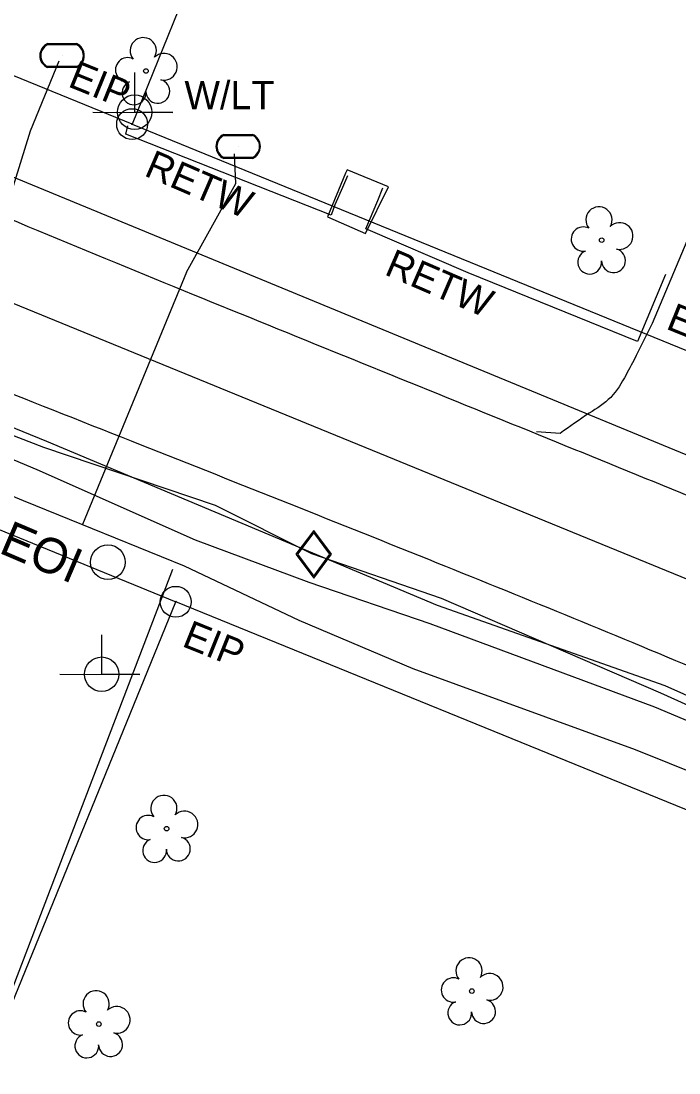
# Model space of a CAD drawing. Extents: x 2089016 to 2094354, y 862840 to 864725.
# Drawn here: x 2090843.3 to 2090936.7, y 863801.2 to 863950.7 of the extents above; entities that cross this region are included whole.
import ezdxf

# ---------------------------------------------------------------- set-up
doc = ezdxf.new("R2010")
doc.units = 0
for name, color, linetype in [('Exist Horizontal Alignment', 7, 'Continuous'), ('Exist Other Culture Area Outline', 7, 'Continuous'), ('Exist Other Culture Fence Line', 7, 'Continuous'), ('Exist Property Iron Pin Text', 7, 'Continuous'), ('Exist Property Line', 7, 'Continuous'), ('Exist Right of Way Line', 7, 'Continuous'), ('Exist Roads EOP', 7, 'Continuous'), ('Exist Roads EOP Other', 7, 'Continuous'), ('Exist Structure Minor Head and End Wall', 7, 'Continuous'), ('Exist Structure Minor Head and End Wall Text', 7, 'Continuous'), ('Exist Utilities Gas UG Line SUE LOS B', 7, 'Continuous'), ('Exist Utilities Power Joint Use Telephone Text', 7, 'Continuous'), ('Exist Utilities Sanitary Sewer UG Line', 7, 'Continuous'), ('Exist Utilities Telephone UG Cable SUE LOS B', 7, 'Continuous'), ('Exist Utilities Telephone UG FO SUE LOS B', 7, 'Continuous'), ('Exist Utilities Water UG Line SUE LOS B', 7, 'Continuous'), ('Exist Utilities Water UG Line SUE LOS B Text', 7, 'Continuous'), ('Exist Utilities Water UG Line SUE LOS C', 7, 'Continuous'), ('Exist Vegetation Tree CELL', 7, 'Continuous'), ('Pattern 1', 7, 'Continuous'), ('Prop Conc Curb and Gutter', 7, 'Continuous'), ('Prop Drainage Structure Pipe RCP 30in Class IV Label', 7, 'Continuous'), ('Prop Drainage Structure Tops and Inverts LABEL', 7, 'Continuous'), ('Prop SS Fill Line', 7, 'Continuous')]:
    doc.layers.add(name, color=color, linetype=linetype)

msp = doc.modelspace()

# ---------------------------------------------------------------- linework, layer by layer
at = {"layer": 'Exist Horizontal Alignment'}
msp.add_line((2090185.23, 864179.42), (2091053.8, 863823.9), dxfattribs=at)
at = {"layer": 'Exist Other Culture Area Outline'}
msp.add_lwpolyline([(2090889.39, 863929.06), (2090886.84, 863922.82), (2090892.22, 863920.48), (2090895.5, 863927.12), (2090889.61, 863929.51), (2090889.39, 863929.06)], dxfattribs=at)
at = {"layer": 'Exist Other Culture Fence Line'}
msp.add_lwpolyline([(2090798.22, 863703.48), (2090826.78, 863774.93), (2090835.21, 863795.31), (2090864.83, 863872.75)], dxfattribs=at)
at = {"layer": 'Exist Property Line'}
for p, q in [((2090934.2, 864121.58), (2090859.07, 863936.01)), ((2090789.74, 863682.92), (2090865.26, 863868.12))]:
    msp.add_line(p, q, dxfattribs=at)
at = {"layer": 'Exist Right of Way Line'}
for p, q in [((2090859.07, 863936.01), (2090757.19, 863977.58)), ((2090859.07, 863936.01), (2090942.34, 863901.99)), ((2090753.28, 863913.96), (2090865.26, 863868.12)), ((2090957.85, 863830.36), (2090865.26, 863868.12))]:
    msp.add_line(p, q, dxfattribs=at)
at = {"layer": 'Exist Roads EOP'}
msp.add_line((2090919.86, 863892.03), (2090916.5, 863892.3), dxfattribs=at)
for points in [[(2090168.38, 864198.76), (2090189.5, 864189.72), (2090230.53, 864172.75), (2090273.59, 864155.99), (2090314.47, 864138.57), (2090356.17, 864122.11), (2090401.7, 864102.94), (2090442.19, 864087.09), (2090481.45, 864070.2), (2090523.64, 864052.97), (2090568.11, 864034.48), (2090610.4, 864017.13), (2090655.12, 863999.01), (2090697.83, 863981.77), (2090742.36, 863964.54), (2090779.16, 863949.36), (2090823.64, 863930.17), (2090867.73, 863911.82), (2090910.45, 863894.46), (2090950.82, 863877.93), (2090971.61, 863869.44), (2091006.7, 863856.03), (2091045.62, 863839.26), (2091086.07, 863822.83), (2091122.3, 863807.64), (2091162.46, 863791.02), (2091203.94, 863773.83), (2091243.88, 863757.78), (2091278.52, 863743.03), (2091290.86, 863741.47), (2091305.69, 863743.45)], [(2090159.86, 864177.45), (2090180.67, 864168.73), (2090222.86, 864151.65), (2090264.39, 864134.6), (2090306, 864117.79), (2090347.24, 864101.05), (2090392.99, 864082.57), (2090433.2, 864065.09), (2090472.83, 864048.96), (2090514.73, 864032.43), (2090559.97, 864014.05), (2090601.37, 863997.19), (2090646.29, 863978.82), (2090688.95, 863961.27), (2090733.38, 863942.96), (2090770.05, 863927.33), (2090814.52, 863908.72), (2090858.91, 863891), (2090901.15, 863874.17), (2090939.87, 863858.28), (2090962.72, 863848.64), (2090997.54, 863834.72), (2091036.07, 863819.08), (2091075.6, 863802.48), (2091112.88, 863787.77), (2091153.64, 863770.65), (2091194.67, 863753.49), (2091234.07, 863737.23), (2091276.57, 863719.33), (2091296.56, 863710.75), (2091332.88, 863695.67), (2091370.71, 863680.05), (2091411.45, 863662.85), (2091427.01, 863655.9), (2091440.19, 863646.8), (2091448.83, 863640.62), (2091463.67, 863633.85), (2091467.99, 863632.17), (2091469.11, 863631.07), (2091469.97, 863630.04), (2091470.37, 863629.28)], [(2090930.68, 863903.07), (2090929.23, 863900.39), (2090927.05, 863897.18), (2090924.01, 863894.93), (2090919.86, 863892.03)]]:
    msp.add_spline(points, degree=3, dxfattribs=at)
at = {"layer": 'Exist Roads EOP Other'}
msp.add_lwpolyline([(2090930.68, 863903.07), (2090932.98, 863907.74), (2090942.47, 863930.23), (2090952.16, 863954.91), (2090957.84, 863968.74), (2090961.74, 863979.37), (2090961.63, 863982.76), (2090961.18, 863988.92), (2090960.64, 863991.95), (2090959.43, 863993.77), (2090955.96, 863998.36), (2090953.58, 864000.46), (2090948.62, 864002.7), (2090943.28, 864004.43), (2090942.68, 864004.59)], dxfattribs=at)
at = {"layer": 'Exist Structure Minor Head and End Wall'}
for points in [[(2090889.66, 863928.68), (2090888.95, 863927.01), (2090887.88, 863924.52), (2090887.34, 863923.06), (2090858.17, 863934.61), (2090858.46, 863935.78)], [(2090930.86, 863905.1), (2090906.82, 863914.87), (2090892.27, 863921.15), (2090893.99, 863925.14), (2090894.7, 863926.98)], [(2090934.83, 863914.63), (2090930.86, 863905.1)]]:
    msp.add_lwpolyline(points, dxfattribs=at)
at = {"layer": 'Exist Utilities Gas UG Line SUE LOS B'}
msp.add_lwpolyline([(2090597.24, 863994.69), (2090632.6, 863977.8), (2090673.94, 863962.35), (2090719.52, 863942.16), (2090761.16, 863924.41), (2090807.37, 863905.2), (2090846.47, 863890.09), (2090870.84, 863881.84), (2090884.55, 863875), (2090902.95, 863868.62), (2090934.15, 863855.17), (2090964.43, 863841.5)], dxfattribs=at)
at = {"layer": 'Exist Utilities Sanitary Sewer UG Line'}
msp.add_lwpolyline([(2091692.13, 864500.83), (2091501.01, 864105.51), (2091469.71, 863953.2), (2091320.59, 863732.95), (2090957.27, 863880.97), (2090681.31, 863994.88), (2090015.26, 864266.1)], dxfattribs=at)
at = {"layer": 'Exist Utilities Telephone UG Cable SUE LOS B'}
msp.add_lwpolyline([(2090550.95, 864011.57), (2090554.97, 864009.99), (2090596.74, 863993.73), (2090632.95, 863978.87), (2090674.52, 863963.18), (2090720.39, 863943.51), (2090761.34, 863925.52), (2090808.01, 863906.84), (2090846.89, 863890.94), (2090902.41, 863867.65), (2090934.74, 863856.23), (2090964.84, 863842.75)], dxfattribs=at)
at = {"layer": 'Exist Utilities Telephone UG FO SUE LOS B'}
msp.add_lwpolyline([(2090596.02, 863991.07), (2090632.13, 863975.98), (2090672.38, 863959.26), (2090719.36, 863939.43), (2090759.56, 863922.11), (2090806.28, 863903.41), (2090845.55, 863886.94), (2090868.04, 863876.93), (2090884.16, 863870.93), (2090901.34, 863865.06), (2090933.29, 863853.21), (2090963.92, 863840.33)], dxfattribs=at)
at = {"layer": 'Exist Utilities Water UG Line SUE LOS B'}
for points in [[(2090829.45, 863895.79), (2090841.8, 863925.87), (2090844.64, 863935.08), (2090848.72, 863945.03)], [(2090866.79, 863914.98), (2090873.79, 863927.56), (2090873.61, 863931.81)], [(2090843.58, 863882.51), (2090866.48, 863873.22), (2090882.76, 863865.51), (2090898.92, 863858.62), (2090930.53, 863847.11), (2090945.27, 863841.2), (2090961.93, 863834.16), (2090983.66, 863824.31), (2091039.77, 863802.74), (2091057.79, 863795.08), (2091086.88, 863783.5), (2091127.85, 863767.18), (2091150.9, 863758.21), (2091172.84, 863749.13), (2091179.98, 863745.47), (2091188.04, 863742.1), (2091199.97, 863733.44)]]:
    msp.add_lwpolyline(points, dxfattribs=at)
at = {"layer": 'Exist Utilities Water UG Line SUE LOS C'}
msp.add_line((2090866.79, 863914.98), (2090852.01, 863879.09), dxfattribs=at)
msp.add_lwpolyline([(2090161.26, 864162.2), (2090526.87, 864014.14), (2090843.58, 863882.51)], dxfattribs=at)
at = {"layer": 'Exist Vegetation Tree CELL'}
for p, q in [((2090861.03, 863943.57), (2090861.03, 863943.57)), ((2090925.77, 863919.52), (2090925.77, 863919.52)), ((2090863.96, 863835.88), (2090863.96, 863835.88)), ((2090907.32, 863812.8), (2090907.32, 863812.8)), ((2090854.33, 863808.11), (2090854.33, 863808.11))]:
    msp.add_line(p, q, dxfattribs=at)
for centre in [(2090861.03, 863943.57), (2090925.77, 863919.52), (2090863.96, 863835.88), (2090907.32, 863812.8), (2090854.33, 863808.11)]:
    msp.add_circle(centre, 0.326, dxfattribs=at)
for centre, radius, start, end in [((2090860.65, 863946.45), 1.86, 330.1651, 219.7134), ((2090863.58, 863944.16), 1.9, 257.1011, 134.1999), ((2090858.43, 863943.73), 1.73, 62.6636, 279.3457), ((2090859.33, 863940.45), 1.69, 111.5671, 6.231), ((2090862.71, 863940.67), 1.7, 181.2822, 74.56), ((2090925.39, 863922.4), 1.86, 330.1651, 219.7134), ((2090928.32, 863920.11), 1.9, 257.1011, 134.1999), ((2090923.17, 863919.68), 1.73, 62.6636, 279.3457), ((2090924.07, 863916.4), 1.69, 111.5671, 6.231), ((2090927.45, 863916.62), 1.7, 181.2822, 74.56), ((2090863.58, 863838.76), 1.86, 330.1651, 219.7134), ((2090866.51, 863836.47), 1.9, 257.1011, 134.1999), ((2090861.35, 863836.04), 1.73, 62.6636, 279.3457), ((2090862.26, 863832.76), 1.69, 111.5671, 6.231), ((2090865.63, 863832.99), 1.7, 181.2822, 74.56), ((2090906.93, 863815.67), 1.86, 330.1651, 219.7134), ((2090904.71, 863812.95), 1.73, 62.6636, 279.3457), ((2090909.86, 863813.39), 1.9, 257.1011, 134.1999), ((2090853.95, 863810.99), 1.86, 330.1651, 219.7134), ((2090905.61, 863809.68), 1.69, 111.5671, 6.231), ((2090908.99, 863809.9), 1.7, 181.2822, 74.56), ((2090851.73, 863808.27), 1.73, 62.6636, 279.3457), ((2090856.88, 863808.7), 1.9, 257.1011, 134.1999), ((2090852.63, 863804.99), 1.69, 111.5671, 6.231), ((2090856, 863805.21), 1.7, 181.2822, 74.56)]:
    msp.add_arc(centre, radius, start, end, dxfattribs=at)
at = {"layer": 'Pattern 1'}
for p, q in [((2090849.11, 863945.75), (2090849.11, 863945.75)), ((2090874.14, 863932.85), (2090874.14, 863932.85))]:
    msp.add_line(p, q, dxfattribs=at)
for points in [[(2090847.08, 863947.45), (2090851.15, 863947.45)], [(2090847.08, 863947.32), (2090851.15, 863947.32)], [(2090851.15, 863944.19), (2090847.05, 863944.19)], [(2090851.15, 863944.05), (2090847.05, 863944.05)], [(2090872.1, 863934.55), (2090876.18, 863934.55)], [(2090872.1, 863934.41), (2090876.18, 863934.41)], [(2090876.18, 863931.28), (2090872.08, 863931.28)], [(2090876.18, 863931.15), (2090872.08, 863931.15)]]:
    msp.add_lwpolyline(points, dxfattribs=at)
for centre, radius, start, end in [((2090847.81, 863945.75), 1.86, 113.178, 245.9794), ((2090847.82, 863945.75), 1.73, 115.3009, 243.7824), ((2090850.41, 863945.75), 1.86, 293.6483, 66.3084), ((2090850.42, 863945.75), 1.73, 295.1272, 64.8728), ((2090872.83, 863932.84), 1.86, 113.178, 245.9794), ((2090872.84, 863932.84), 1.73, 115.3009, 243.7824), ((2090875.43, 863932.85), 1.86, 293.6483, 66.3084), ((2090875.44, 863932.85), 1.73, 295.1272, 64.8728)]:
    msp.add_arc(centre, radius, start, end, dxfattribs=at)
at = {"layer": 'Prop Conc Curb and Gutter'}
for centre, radius in [((2090859.07, 863936.01), 2.2), ((2090859.07, 863936.01), 0.0707), ((2090865.26, 863868.12), 2.2), ((2090865.26, 863868.12), 0.0707)]:
    msp.add_circle(centre, radius, dxfattribs=at)
at = {"layer": 'Prop Drainage Structure Pipe RCP 30in Class IV Label'}
msp.add_circle((2090855.63, 863873.75), 2.46, dxfattribs=at)
at = {"layer": 'Prop Drainage Structure Tops and Inverts LABEL'}
msp.add_line((2090884.87, 863874.87), (2090884.87, 863874.87), dxfattribs=at)
msp.add_lwpolyline([(2090884.87, 863878.28), (2090882.33, 863874.87), (2090884.87, 863871.46), (2090887.41, 863874.87), (2090884.87, 863878.28)], dxfattribs=at)
msp.add_lwpolyline([(2090887.16, 863874.87), (2090884.87, 863877.95), (2090882.58, 863874.87), (2090884.87, 863871.79)], close=True, dxfattribs=at)
at = {"layer": 'Prop SS Fill Line'}
for p, q in [((2090859.43, 863937.7), (2090859.43, 863937.7)), ((2090854.74, 863857.83), (2090854.74, 863857.83))]:
    msp.add_line(p, q, dxfattribs=at)
for points in [[(2090853.49, 863937.7), (2090864.83, 863937.66), (2090859.43, 863937.68), (2090859.43, 863943.33)], [(2090848.8, 863857.83), (2090860.14, 863857.79), (2090854.74, 863857.81), (2090854.74, 863863.45)]]:
    msp.add_lwpolyline(points, dxfattribs=at)
for centre in [(2090859.43, 863937.71), (2090854.74, 863857.83)]:
    msp.add_circle(centre, 2.45, dxfattribs=at)

# ---------------------------------------------------------------- texts
at = {"layer": 'Exist Property Iron Pin Text'}
for rotation, p in [(337.9462, (2090849.79, 863941.42)), (337.9462, (2090934.75, 863906.98)), (338.0663, (2090865.99, 863861.87))]:
    msp.add_text('EIP', height=4, rotation=rotation, dxfattribs=at).set_placement(p)
at = {"layer": 'Exist Structure Minor Head and End Wall Text'}
for p in [(2090860.62, 863928.76), (2090894.75, 863914.7)]:
    msp.add_text('RETW', height=4, rotation=336.6742, dxfattribs=at).set_placement(p)
at = {"layer": 'Exist Utilities Power Joint Use Telephone Text'}
msp.add_text('W/LT', height=4, dxfattribs=at).set_placement((2090866.5, 863938.14))
at = {"layer": 'Exist Utilities Water UG Line SUE LOS B Text'}
msp.add_text('EOI', height=5, rotation=336.9103, dxfattribs=at).set_placement((2090839.96, 863875.16))

doc.saveas('drawing.dxf')
